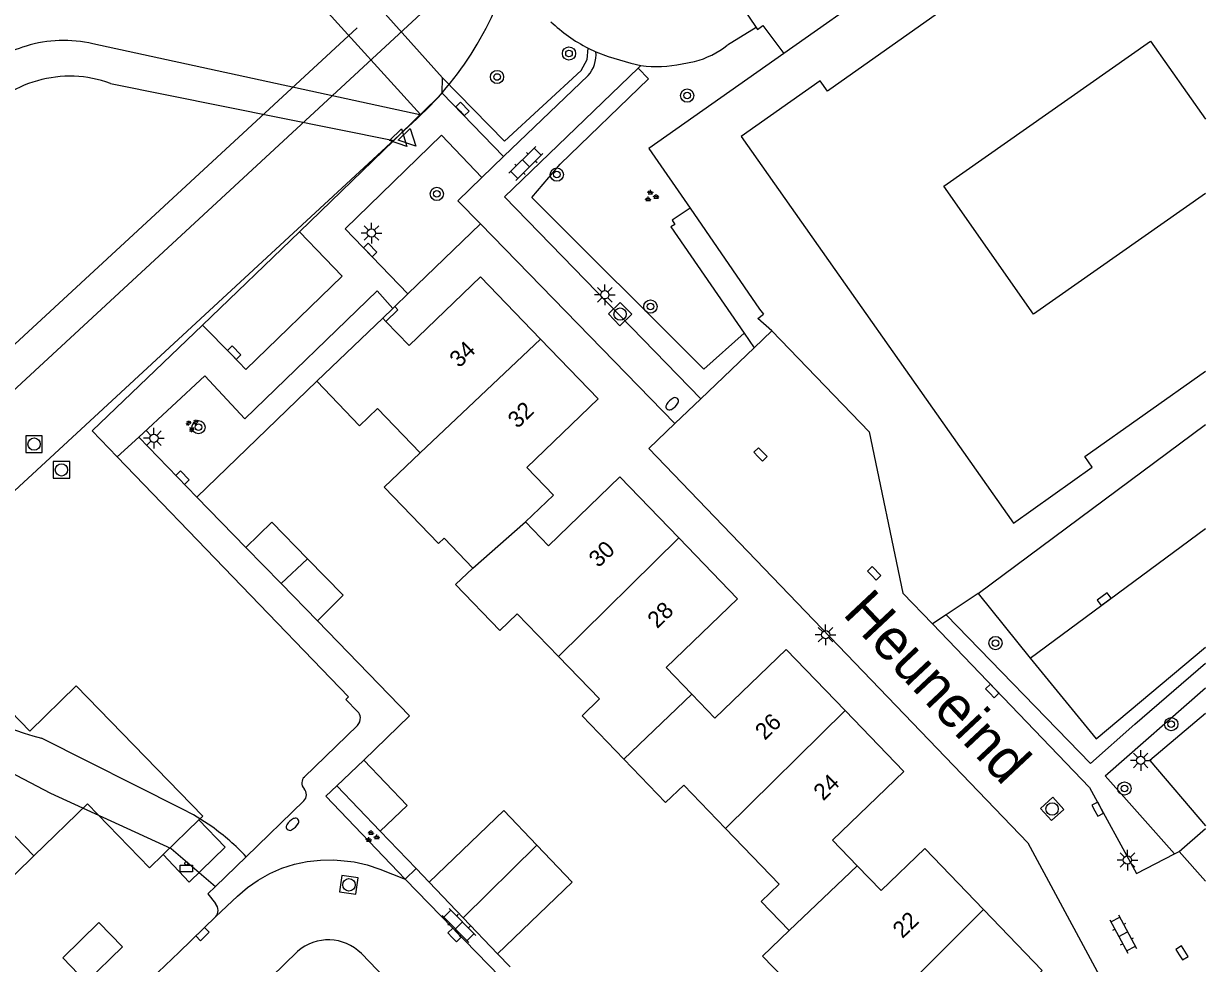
# Model space of a CAD drawing. Extents: x 136000 to 138005, y 398500 to 400500.
# Drawn here: x 137928.5 to 138000, y 399524.4 to 399581.3 of the extents above; entities that cross this region are included whole.
import ezdxf

# ---------------------------------------------------------------- set-up
doc = ezdxf.new("R2010")
doc.units = 0
for name, color, linetype in [('gg-afsc-hekwerk', 7, 'Continuous'), ('gg-afsc-muur', 7, 'Continuous'), ('gg-anno-huisnummerreeks BGT', 7, 'Continuous'), ('gg-anno-openbare ruimte label', 7, 'Continuous'), ('gg-bbg-bijgebouw', 7, 'Continuous'), ('gg-bbg-gedigitaliseerde bebouwing', 7, 'Continuous'), ('gg-bbg-gedigitaliseerde bijgebouw', 7, 'Continuous'), ('gg-bbg-hoofdgebouw', 7, 'Continuous'), ('gg-bbg-tussenscheiding', 7, 'Continuous'), ('gg-knt-plantopografie kant verharding', 7, 'Continuous'), ('gg-knt-verharding', 7, 'Continuous'), ('gg-knt-verharding nz', 7, 'Continuous'), ('gt-bbg-plantopografie pand', 7, 'Continuous'), ('gt-bbg-plantopografie tussenscheiding', 7, 'Continuous'), ('gt-grn-groengrens', 7, 'Continuous'), ('gt-grn-vlakafsluiter', 7, 'Continuous'), ('gt-grn-weggrens', 7, 'Continuous'), ('gt-symb-afvalbak', 7, 'Continuous'), ('gt-symb-boom', 7, 'Continuous'), ('gt-symb-brandkraan', 7, 'Continuous'), ('gt-symb-groenvak', 7, 'Continuous'), ('gt-symb-klinker verharding', 7, 'Continuous'), ('gt-symb-kolk', 7, 'Continuous'), ('gt-symb-lichtmast', 7, 'Continuous'), ('gt-symb-rioolschacht', 7, 'Continuous'), ('gt-symb-waterafsluiter', 7, 'Continuous')]:
    doc.layers.add(name, color=color, linetype=linetype)

# ---------------------------------------------------------------- blocks, each defined once
blk = doc.blocks.new('gt0-GRVAK')
at = {"layer": 'gt-symb-groenvak'}
for p, q in [((-0.11, 0.189), (-0.228, 0.24)), ((-0.182, 0.153), (0.088, 0.153)), ((-0.091, 0.211), (-0.156, 0.322)), ((-0.047, 0.214), (-0.047, 0.393)), ((-0.004, 0.211), (0.061, 0.322)), ((0.015, 0.189), (0.133, 0.24)), ((0.262, -0.052), (0.197, 0.059)), ((0.305, -0.049), (0.305, 0.13)), ((0.349, -0.052), (0.414, 0.059)), ((-0.245, -0.228), (-0.363, -0.177)), ((-0.318, -0.264), (-0.047, -0.264)), ((-0.226, -0.206), (-0.291, -0.095)), ((-0.183, -0.203), (-0.183, -0.024)), ((-0.139, -0.206), (-0.074, -0.095)), ((-0.12, -0.228), (-0.002, -0.177)), ((0.243, -0.074), (0.125, -0.023)), ((0.17, -0.11), (0.441, -0.11)), ((0.368, -0.074), (0.486, -0.023))]:
    blk.add_line(p, q, dxfattribs=at)
blk = doc.blocks.new('gt0-BOOM')
at = {"layer": 'gt-symb-boom'}
for radius in [0.4, 0.2]:
    blk.add_circle((0, 0), radius, dxfattribs=at)
blk = doc.blocks.new('gt0-BR')
at = {"layer": 'gt-symb-brandkraan'}
for centre, radius, start, end in [((-0.244, 0), 0.206, 107.56694, 252.43307), ((0.599, -2.664), 3, 106.89205, 107.56694), ((0, -0.691), 0.938, 73.10799, 106.89205), ((-0.599, -2.664), 3, 72.43309, 73.10799), ((0.244, 0), 0.206, 287.56695, 72.43309), ((0.599, 2.664), 3, 252.43307, 253.10797), ((0, 0.691), 0.938, 253.10797, 286.89206), ((-0.599, 2.664), 3, 286.89206, 287.56695)]:
    blk.add_arc(centre, radius, start, end, dxfattribs=at)
blk = doc.blocks.new('gt0-RS')
at = {"layer": 'gt-symb-rioolschacht'}
blk.add_lwpolyline([(-0.5, -0.5), (0.5, -0.5), (0.5, 0.5), (-0.5, 0.5)], close=True, dxfattribs=at)
blk.add_circle((0, 0), 0.375, dxfattribs=at)
blk = doc.blocks.new('gt0-LMAST')
at = {"layer": 'gt-symb-lichtmast'}
for p, q in [((-0.182, 0.173), (-0.447, 0.438)), ((-0.005, 0.246), (-0.005, 0.621)), ((0.172, 0.173), (0.437, 0.438)), ((-0.255, -0.004), (-0.63, -0.004)), ((-0.182, -0.181), (-0.447, -0.446)), ((-0.005, -0.254), (-0.005, -0.629)), ((0.437, -0.446), (0.172, -0.181)), ((0.245, -0.004), (0.62, -0.004))]:
    blk.add_line(p, q, dxfattribs=at)
blk.add_circle((-0.005, -0.004), 0.25, dxfattribs=at)
blk = doc.blocks.new('gt0-KL1')
at = {"layer": 'gt-symb-klinker verharding'}
for p, q in [((-1.15, 0.3), (1.15, 0.3)), ((-1, -0.3), (-1, 0.3)), ((-0.5, 0.3), (-0.5, 0.45)), ((0, -0.3), (0, 0.3)), ((0.5, 0.3), (0.5, 0.45)), ((1, -0.3), (1, 0.3)), ((-1.15, -0.3), (1.15, -0.3)), ((-0.5, -0.45), (-0.5, -0.3)), ((0.5, -0.45), (0.5, -0.3))]:
    blk.add_line(p, q, dxfattribs=at)
blk = doc.blocks.new('gt0-KOLK')
at = {"layer": 'gt-symb-kolk'}
blk.add_lwpolyline([(0, 0), (0.375, 0), (0.375, 0.4), (-0.375, 0.4), (-0.375, 0), (0, 0)], dxfattribs=at)
blk = doc.blocks.new('gt0-ABAK')
at = {"layer": 'gt-symb-afvalbak'}
blk.add_lwpolyline([(0.375, -0.5), (-0.375, -0.5), (-0.375, -0.1), (0.375, -0.1)], close=True, dxfattribs=at)
blk.add_circle((0, 0), 0.1, dxfattribs=at)
blk = doc.blocks.new('gt0-WAFSL')
at = {"layer": 'gt-symb-waterafsluiter'}
for p, q in [((-0.5, -0.333), (0, 0.667)), ((0, 0.667), (0.5, -0.333)), ((0.5, -0.333), (-0.5, -0.333))]:
    blk.add_line(p, q, dxfattribs=at)

msp = doc.modelspace()

# ---------------------------------------------------------------- linework, layer by layer
at = {"layer": 'gg-afsc-hekwerk'}
for p, q in [((137986.246, 399546.802), (137984.302, 399545.508)), ((137984.302, 399545.508), (137983.479, 399544.96))]:
    msp.add_line(p, q, dxfattribs=at)
for points in [[(137988.242, 399585.092), (137986.304, 399587.831), (137974.484, 399579.505)], [(137974.484, 399579.505), (137966.316, 399573.752), (137968.803, 399570.136)], [(137968.803, 399570.136), (137973.012, 399564.016), (137973.248, 399563.718)]]:
    msp.add_lwpolyline(points, dxfattribs=at)
at = {"layer": 'gg-afsc-muur'}
for p, q in [((137950.199, 399563.48), (137950.812, 399564.068)), ((137950.812, 399564.068), (137950.93, 399564.181)), ((137946.21, 399559.65), (137938.934, 399552.628)), ((137950.04, 399532.42), (137952.217, 399530.155)), ((137952.217, 399530.155), (137953, 399529.34)), ((137957.15, 399525.001), (137957.913, 399524.21))]:
    msp.add_line(p, q, dxfattribs=at)
msp.add_lwpolyline([(137950.93, 399564.181), (137951.12, 399563.97), (137950.39, 399563.28)], dxfattribs=at)
at = {"layer": 'gg-bbg-bijgebouw'}
for p, q in [((137944.049, 399547.402), (137941.91, 399549.591)), ((137946.24, 399545.16), (137944.049, 399547.402)), ((137947.42, 399535.16), (137949.05, 399536.71)), ((137950.04, 399532.42), (137947.42, 399535.16)), ((137955.075, 399527.171), (137953, 399529.34)), ((137957.15, 399525.001), (137955.075, 399527.171))]:
    msp.add_line(p, q, dxfattribs=at)
for points in [[(137941.91, 399549.591), (137943.49, 399551.121), (137945.65, 399548.911)], [(137945.65, 399548.911), (137947.81, 399546.7), (137946.24, 399545.16)], [(137950.04, 399532.42), (137951.67, 399533.97), (137949.05, 399536.71)]]:
    msp.add_lwpolyline(points, dxfattribs=at)
at = {"layer": 'gg-bbg-gedigitaliseerde bebouwing'}
msp.add_line((137955.657, 399548.348), (137953.91, 399550.161), dxfattribs=at)
for points in [[(138000, 399571.022), (137989.59, 399563.72), (137984.16, 399571.462), (137996.686, 399580.248), (138000, 399575.523)], [(137952.455, 399555.323), (137949.877, 399557.999), (137948.8, 399556.961), (137946.21, 399559.65)], [(137953.91, 399550.161), (137953.573, 399549.838), (137950.294, 399553.242), (137952.455, 399555.323)], [(137960.834, 399543), (137958.345, 399545.583), (137957.286, 399544.563), (137954.611, 399547.34), (137955.657, 399548.348)], [(137964.793, 399536.776), (137962.262, 399539.403), (137963.319, 399540.42), (137960.834, 399543)], [(137970.948, 399532.586), (137968.423, 399535.207), (137967.324, 399534.149), (137964.793, 399536.776)], [(137974.796, 399526.408), (137973.107, 399528.162), (137974.198, 399529.213), (137970.948, 399532.586)], [(137979.401, 399520.528), (137976.801, 399523.226), (137975.745, 399522.209), (137973.19, 399524.86), (137974.796, 399526.408)]]:
    msp.add_lwpolyline(points, dxfattribs=at)
at = {"layer": 'gg-bbg-gedigitaliseerde bijgebouw'}
for points in [[(137953, 399529.34), (137957.524, 399533.676), (137959.532, 399531.576)], [(137959.532, 399531.576), (137961.674, 399529.336), (137957.15, 399525.001)]]:
    msp.add_lwpolyline(points, dxfattribs=at)
at = {"layer": 'gg-bbg-hoofdgebouw'}
for p, q in [((137946.21, 399559.65), (137950.199, 399563.48)), ((137950.199, 399563.48), (137950.39, 399563.28))]:
    msp.add_line(p, q, dxfattribs=at)
for points in [[(137988.242, 399585.092), (137977.12, 399577.22), (137976.68, 399577.84), (137971.89, 399574.48), (137988.39, 399551.06), (137993.15, 399554.45), (137992.7, 399555.09), (138000, 399560.255)], [(137950.39, 399563.28), (137951.79, 399561.811), (137956.12, 399565.97), (137959.75, 399562.197)], [(137959.75, 399562.197), (137963.23, 399558.58), (137958.92, 399554.44), (137960.53, 399552.76), (137958.85, 399551.15)], [(137958.85, 399551.15), (137960.23, 399549.7), (137964.56, 399553.86), (137968.115, 399550.175)], [(137968.115, 399550.175), (137971.67, 399546.49), (137967.35, 399542.33), (137968.91, 399540.712)], [(137968.91, 399540.712), (137970.31, 399539.26), (137974.63, 399543.42), (137978.19, 399539.725)], [(137978.19, 399539.725), (137981.75, 399536.03), (137977.43, 399531.87), (137978.916, 399530.329)], [(137978.916, 399530.329), (137980.37, 399528.82), (137983.01, 399531.36), (137986.56, 399527.675)], [(137986.56, 399527.675), (137990.11, 399523.99), (137985.79, 399519.8), (137987.42, 399518.12), (137985.74, 399516.49)]]:
    msp.add_lwpolyline(points, dxfattribs=at)
at = {"layer": 'gg-bbg-tussenscheiding'}
for p, q in [((137952.455, 399555.323), (137959.75, 399562.197)), ((137955.657, 399548.348), (137958.85, 399551.15)), ((137960.834, 399543), (137968.115, 399550.175)), ((137944.049, 399547.402), (137945.65, 399548.911)), ((137964.793, 399536.776), (137968.91, 399540.712)), ((137970.948, 399532.586), (137978.19, 399539.725)), ((137955.075, 399527.171), (137959.532, 399531.576)), ((137974.796, 399526.408), (137978.916, 399530.329)), ((137979.401, 399520.528), (137986.56, 399527.675))]:
    msp.add_line(p, q, dxfattribs=at)
at = {"layer": 'gg-knt-plantopografie kant verharding'}
msp.add_line((137909.977, 399545.312), (137948.64, 399581.046), dxfattribs=at)
for points in [[(137958.727, 399602.402), (137954.975, 399587.29), (137953.046, 399582.396), (137911.374, 399543.88), (137909.977, 399545.312)], [(137952.284, 399575.563), (137885.055, 399513.427), (137884.669, 399512.994)]]:
    msp.add_lwpolyline(points, dxfattribs=at)
msp.add_arc((137938.709, 399590.249), 19.999, 312.74837, 346.05954, dxfattribs=at)
at = {"layer": 'gg-knt-verharding'}
for p, q in [((137970.325, 399584.745), (137972.809, 399581.074)), ((137972.809, 399581.074), (137971.06, 399579.99)), ((137952.441, 399575.774), (137932.652, 399580.083)), ((137962.629, 399579.823), (137963.1, 399579.6)), ((137968.32, 399578.87), (137969.079, 399579.013)), ((137957.504, 399573.269), (137962.636, 399578.16)), ((137965.664, 399578.613), (137960.278, 399573.427)), ((137965.827, 399578.77), (137965.664, 399578.613)), ((137933.711, 399577.684), (137950.861, 399574.238)), ((137953.802, 399577.097), (137952.476, 399575.808)), ((137953.802, 399577.097), (137957.504, 399573.269)), ((137952.441, 399575.774), (137950.861, 399574.238)), ((137952.476, 399575.808), (137952.441, 399575.774)), ((137950.861, 399574.238), (137945.16, 399568.696)), ((137956.205, 399571.994), (137957.504, 399573.269)), ((137967.891, 399557.099), (137956.112, 399569.189)), ((137945.16, 399568.696), (137946.715, 399567.086)), ((137951.71, 399564.945), (137950.93, 399564.181)), ((137941.054, 399561.244), (137939.287, 399563.046)), ((137972.077, 399562.559), (137972.684, 399561.677)), ((137972.684, 399561.677), (137973.76, 399562.7)), ((137969.462, 399558.598), (137972.684, 399561.677)), ((137986.246, 399546.802), (138000, 399557.032)), ((137934.13, 399555.073), (137935.436, 399556.268)), ((137938.934, 399552.628), (137935.436, 399556.268)), ((137986.246, 399546.802), (137989.401, 399542.896)), ((137948.673, 399538.824), (137945.451, 399535.696)), ((137938.035, 399533.767), (137929.543, 399538.046)), ((137945.419, 399534.261), (137941.929, 399530.871)), ((137998.411, 399531.193), (138000, 399532.587)), ((137941.929, 399530.871), (137940.074, 399529.069)), ((137998.138, 399531.051), (137998.411, 399531.193)), ((137998.411, 399531.193), (138000, 399529.397)), ((137951.552, 399529.518), (137952.217, 399530.155)), ((137951.552, 399529.518), (137957.302, 399523.592)), ((137940.099, 399527.251), (137937.877, 399525.1)), ((137936.186, 399523.476), (137937.877, 399525.1))]:
    msp.add_line(p, q, dxfattribs=at)
for points in [[(137972.809, 399581.074), (137972.894, 399580.949), (137973.205, 399581.186), (137974.484, 399579.505)], [(137963.1, 399579.6), (137963.854, 399579.322), (137965.221, 399578.913), (137965.827, 399578.77)], [(137956.205, 399571.994), (137953.756, 399574.55), (137947.914, 399568.889), (137951.71, 399564.945)], [(137960.278, 399573.427), (137957.56, 399570.81), (137969.462, 399558.598)], [(137956.112, 399569.189), (137954.752, 399570.584), (137956.205, 399571.994)], [(137968.803, 399570.136), (137967.721, 399569.408), (137967.889, 399569.153), (137967.648, 399568.993), (137972.077, 399562.559)], [(137941.054, 399561.244), (137941.903, 399560.366), (137947.745, 399566.016), (137946.715, 399567.086)], [(137950.812, 399564.068), (137949.867, 399565.119), (137941.854, 399557.386), (137939.419, 399559.991), (137935.436, 399556.268)], [(137939.287, 399563.046), (137932.609, 399556.653), (137934.13, 399555.073)], [(137973.76, 399562.7), (137972.909, 399563.449), (137973.248, 399563.718)], [(137973.76, 399562.7), (137979.65, 399556.59), (137981.69, 399546.82), (137983.479, 399544.96)], [(137967.891, 399557.099), (137966.3, 399555.58), (137989.26, 399531.71), (138000, 399511.75)], [(137934.13, 399555.073), (137948.12, 399540.546), (137947.973, 399540.38), (137948.678, 399539.666)], [(137949.05, 399536.71), (137951.81, 399539.39), (137946.24, 399545.16)], [(137983.479, 399544.96), (137992.99, 399535.07), (137995.84, 399529.86), (137998.138, 399531.051)], [(137989.401, 399542.896), (137993.39, 399538.01), (138000, 399543.547)], [(138000, 399539.535), (137996.636, 399536.692), (138000, 399532.735)], [(137922.642, 399538.61), (137930.085, 399534.723), (137937.388, 399531.371), (137940.074, 399529.069)], [(137947.42, 399535.16), (137946.752, 399534.529), (137951.552, 399529.518)], [(137940.074, 399529.069), (137939.616, 399528.625), (137940.073, 399528.04)]]:
    msp.add_lwpolyline(points, dxfattribs=at)
for centre, radius, start, end in [((137966.858, 399588.16), 9.348, 226.13787, 243.10552), ((137930.886, 399572.405), 7.878, 77.0445, 106.85762), ((137930.881, 399572.396), 7.886, 106.80349, 132.08923), ((137961.203, 399579.417), 1.906, 318.7564, 5.52341), ((137967.676, 399584.354), 5.522, 284.71421, 307.78946), ((137966.802, 399585.578), 6.877, 261.84628, 282.74779), ((137931.245, 399570.944), 7.177, 69.90147, 105.79689), ((137931.24, 399570.945), 7.175, 105.76307, 141.47259), ((137935.257, 399559.471), 22.173, 232.23443, 255.06749), ((137948.239, 399539.247), 0.607, 5.48422, 43.64262), ((137948.238, 399539.248), 0.608, 315.71239, 5.3577), ((137945.813, 399535.328), 0.517, 176.31591, 222.85969), ((137945.81, 399535.328), 0.514, 134.27839, 176.34499), ((137945.082, 399534.626), 0.497, 312.68011, 359.39491), ((137945.081, 399534.625), 0.499, 359.59773, 44.83746), ((137932.016, 399521.597), 13.577, 54.79786, 63.68562), ((137932.136, 399521.752), 13.382, 42.95861, 54.83309), ((137939.639, 399527.643), 0.588, 357.50625, 42.50346), ((137939.71, 399527.593), 0.518, 318.73644, 2.71136)]:
    msp.add_arc(centre, radius, start, end, dxfattribs=at)
at = {"layer": 'gg-knt-verharding nz'}
for p, q in [((137989.401, 399542.896), (138000, 399550.74)), ((137934.965, 399515.366), (137945.046, 399525.141)), ((137948.902, 399525.011), (137950.792, 399523.047))]:
    msp.add_line(p, q, dxfattribs=at)
msp.add_arc((137946.904, 399523.007), 2.83, 45.09025, 131.0479, dxfattribs=at)
at = {"layer": 'gt-bbg-plantopografie pand'}
msp.add_line((137923.916, 399525.908), (137929.08, 399530.926), dxfattribs=at)
for points in [[(137939.069, 399533.102), (137939.298, 399533.325), (137931.639, 399541.207), (137928.828, 399538.475), (137925.901, 399541.487), (137922.258, 399537.947)], [(137929.08, 399530.926), (137932.322, 399534.076), (137936.085, 399530.203), (137936.912, 399531.007)], [(137939.069, 399533.102), (137940.666, 399531.458), (137938.479, 399529.332), (137936.912, 399531.007)], [(137933.012, 399526.879), (137934.441, 399525.409), (137932.253, 399523.283), (137930.825, 399524.754), (137933.012, 399526.879)]]:
    msp.add_lwpolyline(points, dxfattribs=at)
at = {"layer": 'gt-bbg-plantopografie tussenscheiding'}
for p, q in [((137929.08, 399530.926), (137922.258, 399537.947)), ((137936.912, 399531.007), (137939.069, 399533.102))]:
    msp.add_line(p, q, dxfattribs=at)
at = {"layer": 'gt-grn-groengrens'}
for p, q in [((137952.476, 399575.808), (137946.294, 399582.627)), ((137939.287, 399563.046), (137945.16, 399568.696))]:
    msp.add_line(p, q, dxfattribs=at)
for points in [[(137953.806, 399578.02), (137957.576, 399574.179), (137962.214, 399578.458), (137962.567, 399579.129), (137962.629, 399579.823)], [(137965.664, 399578.613), (137966.289, 399577.964), (137960.93, 399572.804)], [(137972.077, 399562.559), (137969.629, 399560.395), (137959.218, 399570.782), (137960.93, 399572.804)], [(137984.302, 399545.508), (137993.055, 399536.52), (137995.727, 399538.902), (138000, 399542.585)], [(137998.138, 399531.051), (137993.926, 399535.775), (138000, 399541.094)]]:
    msp.add_lwpolyline(points, dxfattribs=at)
at = {"layer": 'gt-grn-vlakafsluiter'}
for p, q in [((137947.612, 399584.977), (137953.806, 399578.02)), ((137953.802, 399577.097), (137953.806, 399578.02)), ((137956.112, 399569.189), (137951.71, 399564.945)), ((137969.462, 399558.598), (137967.891, 399557.099))]:
    msp.add_line(p, q, dxfattribs=at)
at = {"layer": 'gt-grn-weggrens'}
msp.add_line((137938.934, 399552.628), (137941.91, 399549.591), dxfattribs=at)
msp.add_lwpolyline([(137940.099, 399527.251), (137941.4, 399528.48), (137942.005, 399529.002), (137942.66, 399529.46), (137943.357, 399529.851), (137944.089, 399530.171), (137944.85, 399530.415), (137945.632, 399530.582), (137946.426, 399530.671), (137947.225, 399530.679), (137947.664, 399530.65), (137948.464, 399530.553), (137949.251, 399530.377), (137950.016, 399530.124), (137951.552, 399529.518)], dxfattribs=at)

# ---------------------------------------------------------------- block references
at = {"layer": 'gt-symb-afvalbak'}
msp.add_blockref('gt0-ABAK', (137938.312, 399530.462), dxfattribs=at)
at = {"layer": 'gt-symb-boom'}
for p in [(137961.474, 399579.491), (137957.118, 399578.074), (137968.629, 399576.947), (137960.741, 399572.164), (137953.473, 399570.994), (137966.402, 399564.174), (137939.043, 399556.87), (137997.936, 399538.898), (137995.098, 399535.003)]:
    msp.add_blockref('gt0-BOOM', p, dxfattribs=at)
at = {"layer": 'gt-symb-boom', "rotation": 133.865578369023}
msp.add_blockref('gt0-BOOM', (137987.295, 399543.805), dxfattribs=at)
at = {"layer": 'gt-symb-brandkraan'}
for p, rotation in [((137967.725, 399558.288), -136.13442163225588), ((137944.739, 399532.838), 43.21767957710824)]:
    msp.add_blockref('gt0-BR', p, dxfattribs=dict(at, rotation=rotation))
at = {"layer": 'gt-symb-groenvak'}
for p in [(137966.449, 399570.854), (137949.539, 399532.086)]:
    msp.add_blockref('gt0-GRVAK', p, dxfattribs=at)
at = {"layer": 'gt-symb-groenvak', "rotation": 44.10862415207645}
msp.add_blockref('gt0-GRVAK', (137938.636, 399556.991), dxfattribs=at)
at = {"layer": 'gt-symb-klinker verharding'}
for p, rotation in [((137958.866, 399572.839), 44.83791901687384), ((137954.816, 399526.714), -45.243120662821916), ((137995.023, 399526.189), -61.71863892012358)]:
    msp.add_blockref('gt0-KL1', p, dxfattribs=dict(at, rotation=rotation))
at = {"layer": 'gt-symb-kolk'}
for p, rotation in [((137954.876, 399575.995), -45.972395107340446), ((137949.294, 399567.461), -45.972395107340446), ((137941.054, 399561.244), -45.972395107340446), ((137972.928, 399555.082), -45.972395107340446), ((137937.93, 399553.677), -46.49997134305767), ((137979.801, 399547.89), -45.97239510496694), ((137993.998, 399546.297), 36.529335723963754), ((137986.955, 399540.764), -45.9723951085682), ((137993.309, 399533.656), -61.51299286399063), ((137939.147, 399526.333), -135.81035302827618), ((137954.405, 399525.989), -45.972395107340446), ((137998.421, 399524.934), -56.992938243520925)]:
    msp.add_blockref('gt0-KOLK', p, dxfattribs=dict(at, rotation=rotation))
at = {"layer": 'gt-symb-lichtmast'}
for p in [(137949.516, 399568.632), (137963.65, 399564.893), (137936.349, 399556.207), (137977.015, 399544.316), (137996.089, 399536.707), (137995.288, 399530.675)]:
    msp.add_blockref('gt0-LMAST', p, dxfattribs=at)
at = {"layer": 'gt-symb-rioolschacht'}
for p, rotation in [((137964.568, 399563.719), -45.972395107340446), ((137990.723, 399533.76), -48.00000872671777), ((137948.153, 399529.169), -7.992313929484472)]:
    msp.add_blockref('gt0-RS', p, dxfattribs=dict(at, rotation=rotation))
for p in [(137929.089, 399555.849), (137930.747, 399554.288)]:
    msp.add_blockref('gt0-RS', p, dxfattribs=at)
at = {"layer": 'gt-symb-waterafsluiter'}
for p, rotation in [((137951.2, 399574.339), -135.64829798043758), ((137951.731, 399574.368), -135.64829798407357)]:
    msp.add_blockref('gt0-WAFSL', p, dxfattribs=dict(at, rotation=rotation))

# ---------------------------------------------------------------- texts
at = {"layer": 'gg-anno-huisnummerreeks BGT'}
for s, p in [('34', (137954.826, 399560.425)), ('32', (137958.358, 399556.753)), ('30', (137963.258, 399548.329)), ('28', (137966.813, 399544.644)), ('26', (137973.329, 399537.885)), ('24', (137976.863, 399534.217)), ('22', (137981.656, 399525.88))]:
    msp.add_text(s, height=1, rotation=43.9, dxfattribs=at).set_placement(p)
at = {"layer": 'gg-anno-openbare ruimte label'}
msp.add_text('Heuneind', height=2.5, rotation=313.2, dxfattribs=at).set_placement((137977.984, 399545.539))

doc.saveas('drawing.dxf')
